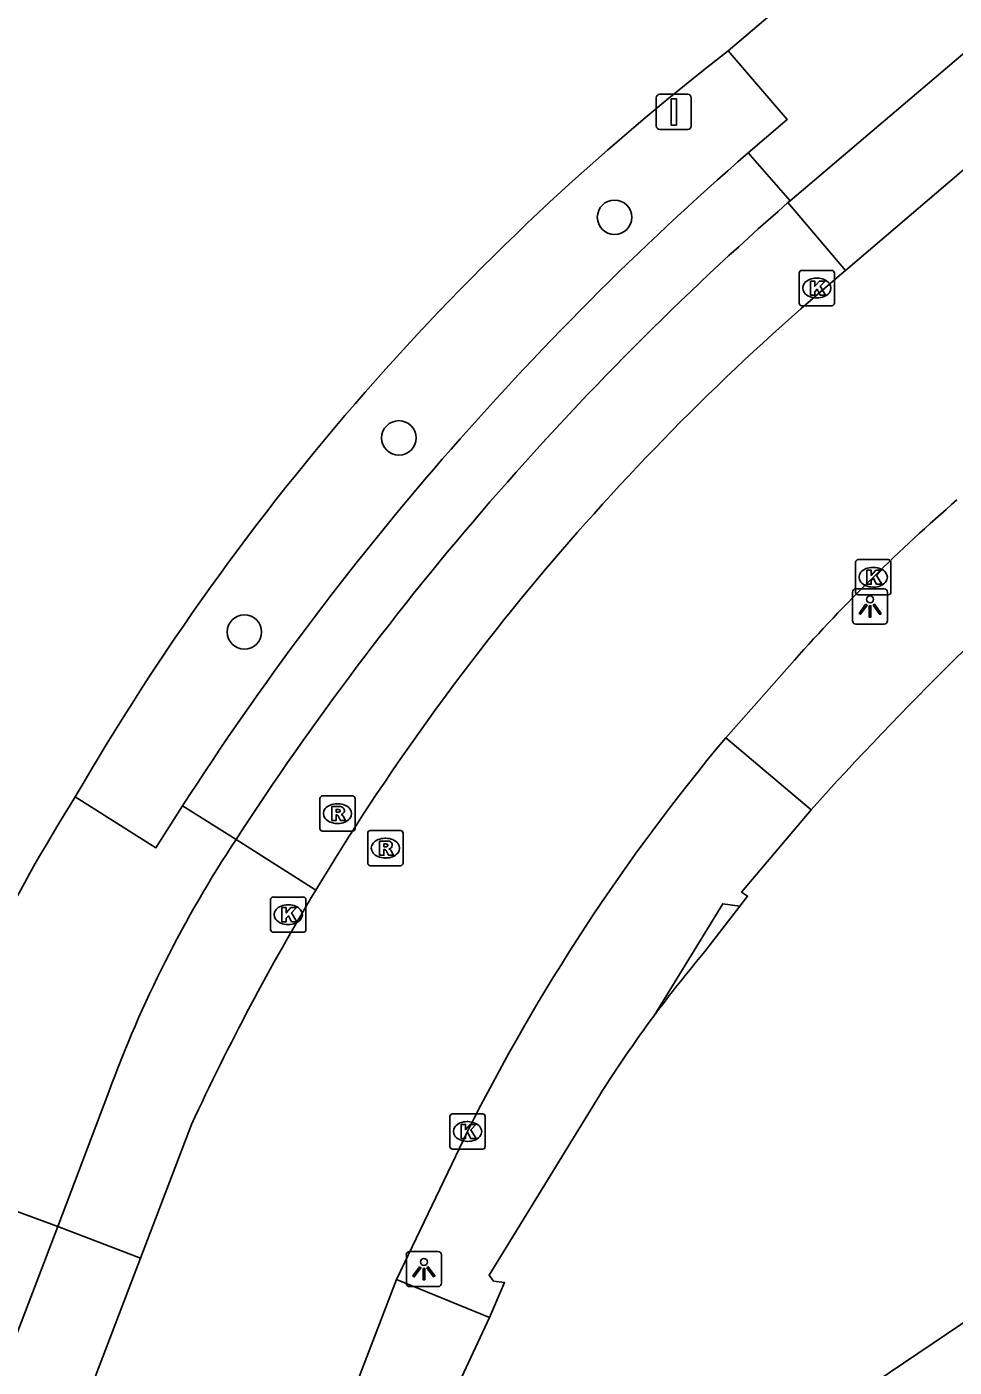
# Model space of a CAD drawing. Extents: x 156651 to 158072, y 387631 to 388990.
# Drawn here: x 157322.16 to 157348.48, y 387872.38 to 387910.42 of the extents above; entities that cross this region are included whole.
import ezdxf

# ---------------------------------------------------------------- set-up
doc = ezdxf.new("R2010")
doc.units = 0
for name, color, linetype in [('IMGEO_Boom', 7, 'Continuous'), ('IMGEO_Groenvoorziening', 7, 'Continuous'), ('IMGEO_Kolk', 7, 'Continuous'), ('IMGEO_Lichtpunt', 7, 'Continuous'), ('IMGEO_Pand', 7, 'Continuous'), ('IMGEO_Rijbaan_lokaal_gesloten', 7, 'Continuous'), ('IMGEO_Rioolput', 7, 'Continuous'), ('IMGEO_Verkeersbordpaal', 7, 'Continuous'), ('IMGEO_Voetpad_open', 7, 'Continuous')]:
    doc.layers.add(name, color=color, linetype=linetype)

msp = doc.modelspace()

# ---------------------------------------------------------------- linework, layer by layer
at = {"layer": 'IMGEO_Boom'}
for centre in [(157338.842, 387905.015), (157332.721, 387898.753), (157328.338, 387893.243)]:
    msp.add_circle(centre, 0.489, dxfattribs=at)
at = {"layer": 'IMGEO_Groenvoorziening'}
msp.add_arc((157386.442, 387852.205), 72.655, 127.64349, 149.97125, dxfattribs=at)
at = {"layer": 'IMGEO_Kolk'}
for p, q in [((157344.156, 387903.506), (157345.008, 387903.506)), ((157344.081, 387902.58), (157344.081, 387903.432)), ((157344.569, 387903.286), (157344.594, 387903.286)), ((157345.082, 387903.432), (157345.082, 387902.58)), ((157344.592, 387902.726), (157344.567, 387902.726)), ((157345.008, 387902.506), (157344.156, 387902.506)), ((157345.683, 387894.372), (157345.683, 387895.224)), ((157345.758, 387895.298), (157346.61, 387895.298)), ((157346.684, 387895.224), (157346.684, 387894.372)), ((157346.171, 387895.078), (157346.196, 387895.078)), ((157346.194, 387894.518), (157346.169, 387894.518)), ((157346.61, 387894.298), (157345.758, 387894.298)), ((157329.082, 387884.795), (157329.082, 387885.647)), ((157329.157, 387885.721), (157330.009, 387885.721)), ((157330.083, 387885.647), (157330.083, 387884.795)), ((157329.57, 387885.501), (157329.595, 387885.501)), ((157329.593, 387884.941), (157329.568, 387884.941)), ((157330.009, 387884.721), (157329.157, 387884.721)), ((157334.244, 387879.565), (157335.096, 387879.565)), ((157334.169, 387878.639), (157334.169, 387879.491)), ((157334.657, 387879.345), (157334.682, 387879.345)), ((157335.17, 387879.491), (157335.17, 387878.639)), ((157334.68, 387878.785), (157334.655, 387878.785)), ((157335.096, 387878.565), (157334.244, 387878.565))]:
    msp.add_line(p, q, dxfattribs=at)
for points in [[(157344.156, 387903.506), (157345.008, 387903.506)], [(157344.081, 387902.58), (157344.081, 387903.432)], [(157344.402, 387903.206), (157344.525, 387903.206), (157344.525, 387903.055), (157344.655, 387903.206), (157344.819, 387903.206), (157344.673, 387903.055), (157344.826, 387902.806), (157344.674, 387902.806), (157344.589, 387902.97), (157344.525, 387902.903), (157344.525, 387902.806), (157344.402, 387902.806), (157344.402, 387903.206)], [(157345.082, 387903.432), (157345.082, 387902.58)], [(157345.008, 387902.506), (157344.156, 387902.506)], [(157345.683, 387894.372), (157345.683, 387895.224)], [(157345.758, 387895.298), (157346.61, 387895.298)], [(157346.684, 387895.224), (157346.684, 387894.372)], [(157346.004, 387894.998), (157346.127, 387894.998), (157346.127, 387894.847), (157346.257, 387894.998), (157346.421, 387894.998), (157346.275, 387894.847), (157346.428, 387894.598), (157346.276, 387894.598), (157346.191, 387894.762), (157346.127, 387894.695), (157346.127, 387894.598), (157346.004, 387894.598), (157346.004, 387894.998)], [(157346.61, 387894.298), (157345.758, 387894.298)], [(157329.082, 387884.795), (157329.082, 387885.647)], [(157329.157, 387885.721), (157330.009, 387885.721)], [(157330.083, 387885.647), (157330.083, 387884.795)], [(157329.403, 387885.421), (157329.526, 387885.421), (157329.526, 387885.27), (157329.656, 387885.421), (157329.82, 387885.421), (157329.674, 387885.27), (157329.827, 387885.021), (157329.675, 387885.021), (157329.59, 387885.185), (157329.526, 387885.118), (157329.526, 387885.021), (157329.403, 387885.021), (157329.403, 387885.421)], [(157330.009, 387884.721), (157329.157, 387884.721)], [(157334.244, 387879.565), (157335.096, 387879.565)], [(157334.169, 387878.639), (157334.169, 387879.491)], [(157334.49, 387879.265), (157334.613, 387879.265), (157334.613, 387879.114), (157334.743, 387879.265), (157334.907, 387879.265), (157334.761, 387879.114), (157334.914, 387878.865), (157334.762, 387878.865), (157334.677, 387879.029), (157334.613, 387878.962), (157334.613, 387878.865), (157334.49, 387878.865), (157334.49, 387879.265)], [(157335.17, 387879.491), (157335.17, 387878.639)], [(157335.096, 387878.565), (157334.244, 387878.565)]]:
    msp.add_lwpolyline(points, dxfattribs=at)
for centre, start, end in [((157344.158, 387903.43), 91.552, 178.448), ((157344.158, 387903.43), 91.552, 178.448), ((157345.006, 387903.43), 1.552, 88.448), ((157345.006, 387903.43), 1.552, 88.448), ((157344.158, 387902.582), 181.552, 268.448), ((157344.158, 387902.582), 181.552, 268.448), ((157345.006, 387902.582), 271.552, 358.448), ((157345.006, 387902.582), 271.552, 358.448), ((157345.76, 387895.222), 91.552, 178.448), ((157345.76, 387895.222), 91.552, 178.448), ((157346.608, 387895.222), 1.552, 88.448), ((157346.608, 387895.222), 1.552, 88.448), ((157345.76, 387894.374), 181.552, 268.448), ((157345.76, 387894.374), 181.552, 268.448), ((157346.608, 387894.374), 271.552, 358.448), ((157346.608, 387894.374), 271.552, 358.448), ((157329.159, 387885.645), 91.552, 178.448), ((157329.159, 387885.645), 91.552, 178.448), ((157330.007, 387885.645), 1.552, 88.448), ((157330.007, 387885.645), 1.552, 88.448), ((157329.159, 387884.797), 181.552, 268.448), ((157329.159, 387884.797), 181.552, 268.448), ((157330.007, 387884.797), 271.552, 358.448), ((157330.007, 387884.797), 271.552, 358.448), ((157334.246, 387879.489), 91.552, 178.448), ((157334.246, 387879.489), 91.552, 178.448), ((157335.094, 387879.489), 1.552, 88.448), ((157335.094, 387879.489), 1.552, 88.448), ((157334.246, 387878.641), 181.552, 268.448), ((157334.246, 387878.641), 181.552, 268.448), ((157335.094, 387878.641), 271.552, 358.448), ((157335.094, 387878.641), 271.552, 358.448)]:
    msp.add_arc(centre, 0.0765, start, end, dxfattribs=at)
for centre, major_axis, ratio, start_param, end_param in [((157344.568, 387903.006), (-0.387, 0.002), 0.722429, 4.712389, 7.853982), ((157344.593, 387903.006), (-0.39, 0.002), 0.717154, 1.570796, 4.712389), ((157346.17, 387894.798), (-0.387, 0.002), 0.722429, 4.712389, 7.853982), ((157346.195, 387894.798), (-0.39, 0.002), 0.717154, 1.570796, 4.712389), ((157329.569, 387885.221), (-0.387, 0.002), 0.722429, 4.712389, 7.853982), ((157329.594, 387885.221), (-0.39, 0.002), 0.717154, 1.570796, 4.712389), ((157334.656, 387879.065), (-0.387, 0.002), 0.722429, 4.712389, 7.853982), ((157334.681, 387879.065), (-0.39, 0.002), 0.717154, 1.570796, 4.712389)]:
    msp.add_ellipse(centre, major_axis=major_axis, ratio=ratio, start_param=start_param, end_param=end_param, dxfattribs=at)
at = {"layer": 'IMGEO_Lichtpunt'}
for p, q in [((157345.594, 387894.371), (157345.594, 387893.564)), ((157345.594, 387894.371), (157345.594, 387893.564)), ((157346.496, 387894.466), (157345.688, 387894.466)), ((157346.496, 387894.466), (157345.688, 387894.466)), ((157346.59, 387893.564), (157346.59, 387894.371)), ((157346.59, 387893.564), (157346.59, 387894.371)), ((157345.688, 387893.47), (157346.496, 387893.47)), ((157345.688, 387893.47), (157346.496, 387893.47)), ((157332.933, 387875.564), (157332.933, 387874.757)), ((157332.933, 387875.564), (157332.933, 387874.757)), ((157333.835, 387875.659), (157333.027, 387875.659)), ((157333.835, 387875.659), (157333.027, 387875.659)), ((157333.929, 387874.757), (157333.929, 387875.564)), ((157333.929, 387874.757), (157333.929, 387875.564)), ((157333.027, 387874.663), (157333.835, 387874.663)), ((157333.027, 387874.663), (157333.835, 387874.663))]:
    msp.add_line(p, q, dxfattribs=at)
for points in [[(157345.968, 387894.035), (157346.007, 387894.007), (157345.819, 387893.745), (157345.781, 387893.772), (157345.968, 387894.035)], [(157346.07, 387893.987), (157346.117, 387893.987), (157346.117, 387893.665), (157346.07, 387893.665), (157346.07, 387893.987)], [(157346.18, 387894.007), (157346.218, 387894.034), (157346.405, 387893.772), (157346.366, 387893.744), (157346.18, 387894.007)], [(157333.307, 387875.228), (157333.346, 387875.2), (157333.158, 387874.938), (157333.12, 387874.965), (157333.307, 387875.228)], [(157333.409, 387875.18), (157333.456, 387875.18), (157333.456, 387874.858), (157333.409, 387874.858), (157333.409, 387875.18)], [(157333.519, 387875.2), (157333.557, 387875.227), (157333.744, 387874.965), (157333.705, 387874.937), (157333.519, 387875.2)]]:
    msp.add_lwpolyline(points, dxfattribs=at)
for centre in [(157346.093, 387894.169), (157333.432, 387875.362)]:
    msp.add_circle(centre, 0.0994, dxfattribs=at)
for centre, start, end in [((157345.688, 387894.371), 90, 180), ((157345.688, 387894.371), 90, 180), ((157346.496, 387894.371), 0, 90), ((157346.496, 387894.371), 0, 90), ((157345.688, 387893.564), 180, 270), ((157345.688, 387893.564), 180, 270), ((157346.496, 387893.564), 270, 0), ((157346.496, 387893.564), 270, 360), ((157333.027, 387875.564), 90, 180), ((157333.027, 387875.564), 90, 180), ((157333.835, 387875.564), 0, 90), ((157333.835, 387875.564), 0, 90), ((157333.027, 387874.757), 180, 270), ((157333.027, 387874.757), 180, 270), ((157333.835, 387874.757), 270, 0), ((157333.835, 387874.757), 270, 360)]:
    msp.add_arc(centre, 0.0946, start, end, dxfattribs=at)
at = {"layer": 'IMGEO_Pand'}
msp.add_lwpolyline([(157362.412, 387876.827), (157359.626, 387880.979), (157338.502, 387866.723), (157341.301, 387862.579), (157348.839, 387851.422), (157369.906, 387865.655), (157362.412, 387876.827)], dxfattribs=at)
at = {"layer": 'IMGEO_Rijbaan_lokaal_gesloten'}
for points in [[(157353.99, 387910.839), (157345.4, 387903.508)], [(157345.4, 387903.508), (157345.224, 387903.358)], [(157341.997, 387890.238), (157343.946, 387892.443)], [(157326.836, 387879.263), (157325.386, 387875.472)], [(157332.657, 387874.866), (157334.67, 387879.065)], [(157325.386, 387875.472), (157321.282, 387864.74), (157306.878, 387827.074), (157304.559, 387821.196)], [(157318.414, 387837.575), (157318.452, 387837.674), (157326.118, 387857.821), (157332.657, 387874.866)]]:
    msp.add_lwpolyline(points, dxfattribs=at)
for centre, radius, start, end in [((157390.37, 387849.846), 70.012, 130.15262, 148.98817), ((157380.916, 387859.565), 49.475, 130.8471, 138.3521), ((157386.279, 387853.21), 57.724, 140.09811, 153.38998), ((157390.241, 387849.898), 69.875, 148.97092, 155.1499)]:
    msp.add_arc(centre, radius, start, end, dxfattribs=at)
at = {"layer": 'IMGEO_Rioolput'}
for p, q in [((157330.479, 387887.663), (157330.479, 387888.515)), ((157330.554, 387888.589), (157331.406, 387888.589)), ((157330.967, 387888.369), (157330.992, 387888.369)), ((157331.48, 387888.515), (157331.48, 387887.663)), ((157331.406, 387887.589), (157330.554, 387887.589)), ((157330.99, 387887.809), (157330.965, 387887.809)), ((157331.838, 387886.682), (157331.838, 387887.534)), ((157331.913, 387887.608), (157332.765, 387887.608)), ((157332.839, 387887.534), (157332.839, 387886.682)), ((157332.326, 387887.388), (157332.351, 387887.388)), ((157332.349, 387886.828), (157332.324, 387886.828)), ((157332.765, 387886.608), (157331.913, 387886.608))]:
    msp.add_line(p, q, dxfattribs=at)
for points in [[(157330.479, 387887.663), (157330.479, 387888.515)], [(157330.554, 387888.589), (157331.406, 387888.589)], [(157331.068, 387888.287), (157330.816, 387888.289), (157330.816, 387887.889)], [(157331.48, 387888.515), (157331.48, 387887.663)], [(157330.816, 387887.889), (157330.94, 387887.889), (157330.94, 387888.051), (157330.951, 387888.051)], [(157330.994, 387888.208), (157330.94, 387888.208), (157330.94, 387888.127)], [(157330.94, 387888.127), (157330.992, 387888.127)], [(157330.998, 387888.022), (157331.069, 387887.889), (157331.209, 387887.889), (157331.144, 387888.015)], [(157331.406, 387887.589), (157330.554, 387887.589)], [(157331.838, 387886.682), (157331.838, 387887.534)], [(157331.913, 387887.608), (157332.765, 387887.608)], [(157332.839, 387887.534), (157332.839, 387886.682)], [(157332.427, 387887.306), (157332.175, 387887.308), (157332.175, 387886.908)], [(157332.353, 387887.227), (157332.299, 387887.227), (157332.299, 387887.146)], [(157332.299, 387887.146), (157332.351, 387887.146)], [(157332.175, 387886.908), (157332.299, 387886.908), (157332.299, 387887.07), (157332.31, 387887.07)], [(157332.357, 387887.041), (157332.428, 387886.908), (157332.568, 387886.908), (157332.503, 387887.034)], [(157332.765, 387886.608), (157331.913, 387886.608)]]:
    msp.add_lwpolyline(points, dxfattribs=at)
for centre, radius, start, end in [((157330.556, 387888.513), 0.0765, 91.552, 178.448), ((157330.556, 387888.513), 0.0765, 91.552, 178.448), ((157331.067, 387888.177), 0.109, 350.3612, 89.416), ((157331.404, 387888.513), 0.0765, 1.552, 88.448), ((157331.404, 387888.513), 0.0765, 1.552, 88.448), ((157330.95, 387887.998), 0.0533, 26.0293, 88.6989), ((157330.976, 387888.316), 0.19, 274.7715, 282.9687), ((157331, 387888.112), 0.0964, 77.0061, 93.1865), ((157331.014, 387888.169), 0.0378, 276.6634, 79.6772), ((157331.065, 387888.177), 0.112, 277.5842, 350.9817), ((157331.049, 387887.962), 0.108, 29.5134, 73.7905), ((157330.556, 387887.665), 0.0765, 181.552, 268.448), ((157330.556, 387887.665), 0.0765, 181.552, 268.448), ((157331.404, 387887.665), 0.0765, 271.552, 358.448), ((157331.404, 387887.665), 0.0765, 271.552, 358.448), ((157331.915, 387887.532), 0.0765, 91.552, 178.448), ((157331.915, 387887.532), 0.0765, 91.552, 178.448), ((157332.763, 387887.532), 0.0765, 1.552, 88.448), ((157332.763, 387887.532), 0.0765, 1.552, 88.448), ((157332.335, 387887.335), 0.19, 274.7715, 282.9687), ((157332.359, 387887.131), 0.0964, 77.0061, 93.1865), ((157332.373, 387887.188), 0.0378, 276.6634, 79.6772), ((157332.426, 387887.196), 0.109, 350.3612, 89.416), ((157332.424, 387887.196), 0.112, 277.5842, 350.9817), ((157332.309, 387887.017), 0.0533, 26.0293, 88.6989), ((157332.408, 387886.981), 0.108, 29.5134, 73.7905), ((157331.915, 387886.684), 0.0765, 181.552, 268.448), ((157331.915, 387886.684), 0.0765, 181.552, 268.448), ((157332.763, 387886.684), 0.0765, 271.552, 358.448), ((157332.763, 387886.684), 0.0765, 271.552, 358.448)]:
    msp.add_arc(centre, radius, start, end, dxfattribs=at)
for centre, major_axis, ratio, start_param, end_param in [((157330.966, 387888.089), (-0.387, 0.002), 0.722429, 4.712389, 7.853982), ((157330.991, 387888.089), (-0.39, 0.002), 0.717154, 1.570796, 4.712389), ((157332.325, 387887.108), (-0.387, 0.002), 0.722429, 4.712389, 7.853982), ((157332.35, 387887.108), (-0.39, 0.002), 0.717154, 1.570796, 4.712389)]:
    msp.add_ellipse(centre, major_axis=major_axis, ratio=ratio, start_param=start_param, end_param=end_param, dxfattribs=at)
at = {"layer": 'IMGEO_Verkeersbordpaal'}
for p, q in [((157340.127, 387908.506), (157340.917, 387908.506)), ((157340.917, 387908.506), (157340.127, 387908.506)), ((157340.027, 387907.606), (157340.027, 387908.406)), ((157340.027, 387908.406), (157340.027, 387907.606)), ((157341.017, 387908.406), (157341.017, 387907.606)), ((157341.017, 387907.606), (157341.017, 387908.406)), ((157340.917, 387907.506), (157340.127, 387907.506)), ((157340.127, 387907.506), (157340.917, 387907.506))]:
    msp.add_line(p, q, dxfattribs=at)
msp.add_lwpolyline([(157340.447, 387908.381), (157340.597, 387908.381), (157340.597, 387907.631), (157340.447, 387907.631), (157340.447, 387908.381)], dxfattribs=at)
for centre, start, end in [((157340.127, 387908.406), 90, 180), ((157340.127, 387908.406), 90, 180), ((157340.917, 387908.406), 0, 90), ((157340.917, 387908.406), 360, 90), ((157340.127, 387907.606), 180, 270), ((157340.127, 387907.606), 180, 270), ((157340.917, 387907.606), 270, 0), ((157340.917, 387907.606), 270, 0)]:
    msp.add_arc(centre, 0.1, start, end, dxfattribs=at)
at = {"layer": 'IMGEO_Voetpad_open'}
for points in [[(157342.068, 387909.735), (157348.404, 387915.137)], [(157352.374, 387912.757), (157343.827, 387905.486)], [(157342.635, 387906.842), (157343.742, 387907.792), (157342.068, 387909.735)], [(157343.827, 387905.486), (157342.635, 387906.842)], [(157343.764, 387905.431), (157343.827, 387905.486)], [(157345.4, 387903.508), (157343.764, 387905.431)], [(157341.997, 387890.238), (157344.419, 387888.2)], [(157326.583, 387888.311), (157325.827, 387887.117), (157323.539, 387888.564)], [(157326.583, 387888.311), (157328.1, 387887.353)], [(157342.398, 387885.463), (157342.616, 387885.748), (157342.447, 387885.86), (157344.419, 387888.2)], [(157330.365, 387885.917), (157328.1, 387887.353)], [(157342.398, 387885.463), (157341.914, 387885.53), (157339.955, 387882.34)], [(157341.405, 387884.172), (157342.398, 387885.463)], [(157324.491, 387880.19), (157323.038, 387876.37)], [(157335.295, 387873.782), (157335.716, 387874.782), (157335.407, 387874.821), (157335.281, 387874.991), (157338.412, 387880.088)], [(157321.311, 387877.002), (157323.038, 387876.37)], [(157302.218, 387822.126), (157304.5, 387827.917), (157319.541, 387867.23), (157323.038, 387876.37)], [(157323.038, 387876.37), (157325.386, 387875.472)], [(157335.295, 387873.782), (157332.657, 387874.866)], [(157322.667, 387838.531), (157327.962, 387851.888), (157327.486, 387852.08), (157326.888, 387852.321), (157327.978, 387855.159), (157334.368, 387871.798), (157335.295, 387873.782)]]:
    msp.add_lwpolyline(points, dxfattribs=at)
for centre, radius, start, end in [((157399.702, 387841.191), 86.987, 130.99893, 147.20126), ((157400.966, 387840.042), 86.878, 131.17936, 147.0049), ((157419.416, 387820.588), 100.975, 131.27854, 137.96459), ((157360.951, 387864.84), 44.3, 147.6201, 160.6791), ((157356.691, 387868.457), 34.271, 146.5391, 159.9794), ((157368.526, 387861.217), 35.531, 139.7548, 143.523), ((157369.133, 387860.693), 36.331, 143.4292, 147.7354)]:
    msp.add_arc(centre, radius, start, end, dxfattribs=at)

doc.saveas('drawing.dxf')
